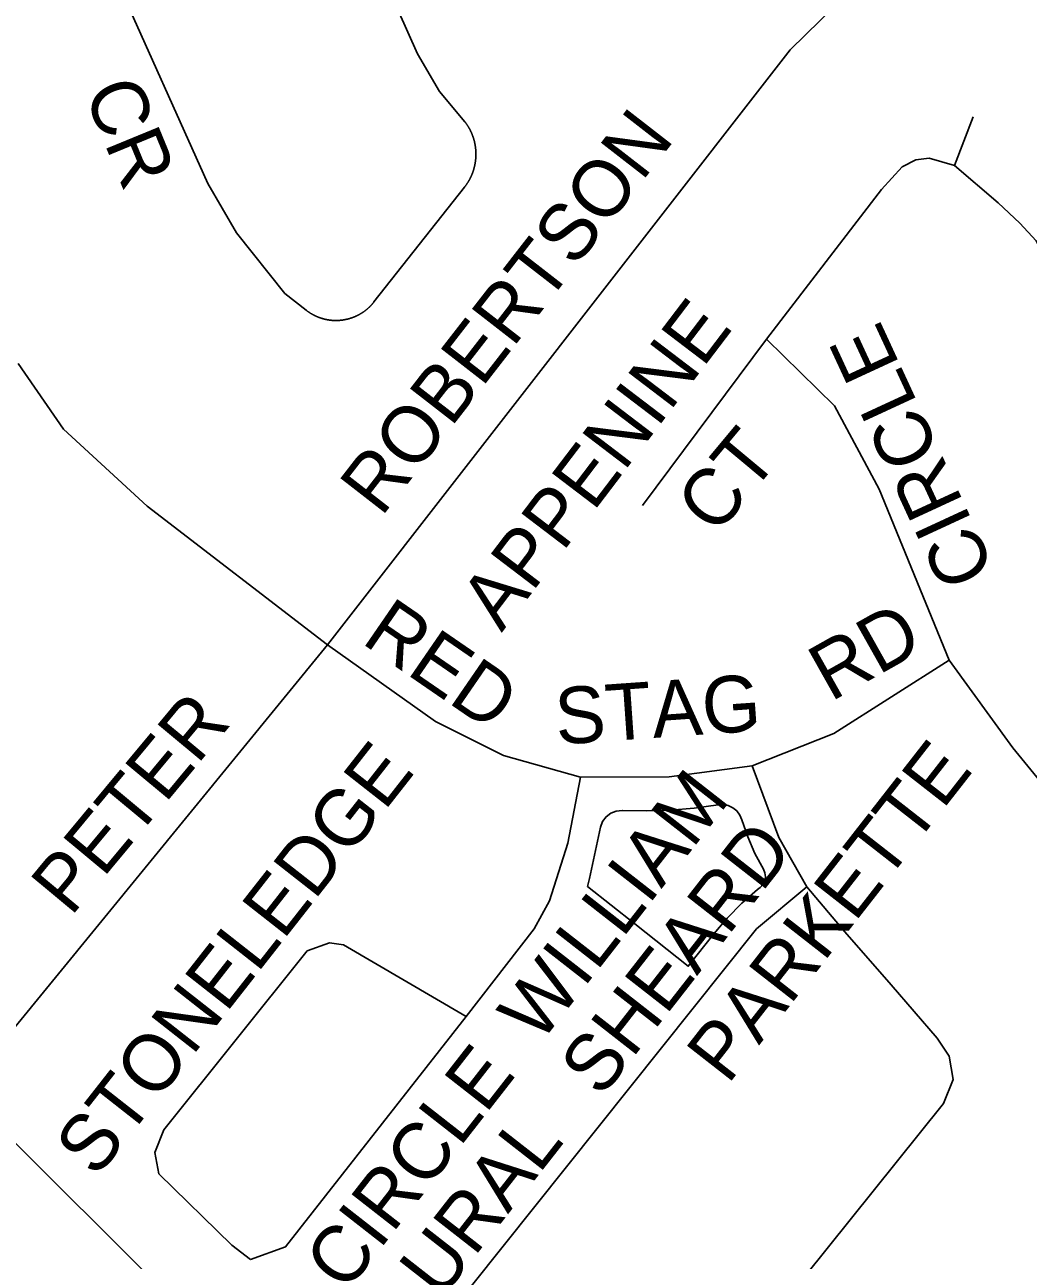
# Model space of a CAD drawing. Extents: x 586326 to 623965, y 4819854 to 4857850.
# Drawn here: x 601688.6 to 602043, y 4845569.1 to 4846005.5 of the extents above; entities that cross this region are included whole.
import ezdxf

# ---------------------------------------------------------------- set-up
doc = ezdxf.new("R2010")
doc.units = 0
for name, color, linetype in [('Major Rds and Hwys', 7, 'Continuous'), ('Minor Rd Lbls', 7, 'Continuous'), ('Minor Rds', 7, 'Continuous'), ('Park Lbls', 7, 'Continuous'), ('Park Outlines', 7, 'Continuous'), ('Proposed Secondary Rds', 7, 'Continuous'), ('Secondary Rds Lbls', 7, 'Continuous')]:
    doc.layers.add(name, color=color, linetype=linetype)

msp = doc.modelspace()

# ---------------------------------------------------------------- linework, layer by layer
at = {"layer": 'Major Rds and Hwys'}
msp.add_lwpolyline([(601918.88, 4845377.93), (601666.64, 4845629)], dxfattribs=at)
at = {"layer": 'Minor Rds'}
for points in [[(601721.34, 4846020.62), (601753.27, 4845949.42), (601763.31, 4845931.95), (601780.4, 4845910.57), (601787.97, 4845904.64), (601788.06, 4845904.57), (601788.15, 4845904.5), (601788.24, 4845904.43), (601788.34, 4845904.36), (601788.43, 4845904.3), (601788.52, 4845904.23), (601788.61, 4845904.16), (601788.7, 4845904.1), (601788.8, 4845904.03), (601788.89, 4845903.97), (601788.99, 4845903.91), (601789.08, 4845903.84), (601789.17, 4845903.78), (601789.27, 4845903.72), (601789.37, 4845903.66), (601789.46, 4845903.6), (601789.56, 4845903.54), (601789.66, 4845903.48), (601789.75, 4845903.42), (601789.85, 4845903.36), (601789.95, 4845903.31), (601790.05, 4845903.25), (601790.15, 4845903.19), (601790.24, 4845903.14), (601790.34, 4845903.08), (601790.44, 4845903.03), (601790.54, 4845902.98), (601790.65, 4845902.92), (601790.75, 4845902.87), (601790.85, 4845902.82), (601790.95, 4845902.77), (601791.05, 4845902.72), (601791.15, 4845902.67), (601791.26, 4845902.62), (601791.36, 4845902.57), (601791.46, 4845902.53), (601791.57, 4845902.48), (601791.67, 4845902.44), (601791.77, 4845902.39), (601791.88, 4845902.35), (601791.98, 4845902.3), (601792.09, 4845902.26), (601792.19, 4845902.22), (601792.3, 4845902.18), (601792.41, 4845902.13), (601792.51, 4845902.09), (601792.62, 4845902.06), (601792.72, 4845902.02), (601792.83, 4845901.98), (601792.94, 4845901.94), (601793.05, 4845901.9), (601793.15, 4845901.87), (601793.26, 4845901.83), (601793.37, 4845901.8), (601793.48, 4845901.77), (601793.59, 4845901.73), (601793.7, 4845901.7), (601793.81, 4845901.67), (601793.91, 4845901.64), (601794.02, 4845901.61), (601794.13, 4845901.58), (601794.24, 4845901.55), (601794.35, 4845901.52), (601794.46, 4845901.49), (601794.57, 4845901.47), (601794.68, 4845901.44), (601794.8, 4845901.42), (601794.91, 4845901.39), (601795.02, 4845901.37), (601795.13, 4845901.35), (601795.24, 4845901.32), (601795.35, 4845901.3), (601795.46, 4845901.28), (601795.57, 4845901.26), (601795.69, 4845901.24), (601795.8, 4845901.23), (601795.91, 4845901.21), (601796.02, 4845901.19), (601796.14, 4845901.18), (601796.25, 4845901.16), (601796.36, 4845901.15), (601796.47, 4845901.13), (601796.59, 4845901.12), (601796.7, 4845901.11), (601796.81, 4845901.1), (601796.93, 4845901.08), (601797.04, 4845901.07), (601797.15, 4845901.06), (601797.26, 4845901.06), (601797.38, 4845901.05), (601797.49, 4845901.04), (601797.6, 4845901.04), (601797.72, 4845901.03), (601797.83, 4845901.03), (601797.94, 4845901.02), (601798.06, 4845901.02), (601798.17, 4845901.02), (601798.29, 4845901.01), (601798.4, 4845901.01), (601798.51, 4845901.01), (601798.63, 4845901.01), (601798.74, 4845901.01), (601798.85, 4845901.02), (601798.97, 4845901.02), (601799.08, 4845901.02), (601799.19, 4845901.03), (601799.31, 4845901.03), (601799.42, 4845901.04), (601799.53, 4845901.04), (601799.65, 4845901.05), (601799.76, 4845901.06), (601799.87, 4845901.07), (601799.99, 4845901.08), (601800.1, 4845901.09), (601800.21, 4845901.1), (601800.33, 4845901.11), (601800.44, 4845901.12), (601800.55, 4845901.14), (601800.66, 4845901.15), (601800.78, 4845901.17), (601800.89, 4845901.18), (601801, 4845901.2), (601801.11, 4845901.21), (601801.23, 4845901.23), (601801.34, 4845901.25), (601801.45, 4845901.27), (601801.56, 4845901.29), (601801.67, 4845901.31), (601801.78, 4845901.33), (601801.9, 4845901.36), (601802.01, 4845901.38), (601802.12, 4845901.4), (601802.23, 4845901.43), (601802.34, 4845901.45), (601802.45, 4845901.48), (601802.56, 4845901.5), (601802.67, 4845901.53), (601802.78, 4845901.56), (601802.89, 4845901.59), (601803, 4845901.62), (601803.11, 4845901.65), (601803.22, 4845901.68), (601803.33, 4845901.71), (601803.44, 4845901.74), (601803.54, 4845901.78), (601803.65, 4845901.81), (601803.76, 4845901.85), (601803.87, 4845901.88), (601803.98, 4845901.92), (601804.08, 4845901.95), (601804.19, 4845901.99), (601804.3, 4845902.03), (601804.4, 4845902.07), (601804.51, 4845902.11), (601804.62, 4845902.15), (601804.72, 4845902.19), (601804.83, 4845902.23), (601804.93, 4845902.27), (601805.04, 4845902.32), (601805.14, 4845902.36), (601805.25, 4845902.41), (601805.35, 4845902.45), (601805.45, 4845902.5), (601805.56, 4845902.54), (601805.66, 4845902.59), (601805.76, 4845902.64), (601805.87, 4845902.69), (601805.97, 4845902.74), (601806.07, 4845902.79), (601806.17, 4845902.84), (601806.27, 4845902.89), (601806.37, 4845902.94), (601806.48, 4845902.99), (601806.58, 4845903.05), (601806.68, 4845903.1), (601806.77, 4845903.16), (601806.87, 4845903.21), (601806.97, 4845903.27), (601807.07, 4845903.33), (601807.17, 4845903.38), (601807.27, 4845903.44), (601807.36, 4845903.5), (601807.46, 4845903.56), (601807.56, 4845903.62), (601807.65, 4845903.68), (601807.75, 4845903.74), (601807.84, 4845903.8), (601807.94, 4845903.87), (601808.03, 4845903.93), (601808.13, 4845903.99), (601808.22, 4845904.06), (601808.31, 4845904.12), (601808.41, 4845904.19), (601808.5, 4845904.25), (601808.59, 4845904.32), (601808.68, 4845904.39), (601808.77, 4845904.46), (601808.86, 4845904.52), (601808.95, 4845904.59), (601809.04, 4845904.66), (601809.13, 4845904.73), (601809.22, 4845904.81), (601809.31, 4845904.88), (601809.39, 4845904.95), (601809.48, 4845905.02), (601809.57, 4845905.1), (601809.65, 4845905.17), (601809.74, 4845905.24), (601809.82, 4845905.32), (601809.91, 4845905.39), (601809.99, 4845905.47), (601810.08, 4845905.55), (601810.16, 4845905.63), (601810.24, 4845905.7), (601810.32, 4845905.78), (601810.41, 4845905.86), (601810.49, 4845905.94), (601810.57, 4845906.02), (601810.65, 4845906.1), (601810.73, 4845906.18), (601810.81, 4845906.26), (601810.88, 4845906.35), (601810.96, 4845906.43), (601811.04, 4845906.51), (601811.12, 4845906.6), (601811.19, 4845906.68), (601811.27, 4845906.76), (601811.34, 4845906.85), (601811.42, 4845906.94), (601811.49, 4845907.02), (601811.56, 4845907.11), (601811.64, 4845907.2), (601811.71, 4845907.28), (601811.78, 4845907.37), (601811.85, 4845907.46), (601811.92, 4845907.55), (601843.91, 4845948.13), (601843.99, 4845948.23), (601844.06, 4845948.32), (601844.13, 4845948.42), (601844.2, 4845948.51), (601844.28, 4845948.61), (601844.35, 4845948.7), (601844.42, 4845948.8), (601844.48, 4845948.9), (601844.55, 4845949), (601844.62, 4845949.09), (601844.69, 4845949.19), (601844.76, 4845949.29), (601844.82, 4845949.39), (601844.89, 4845949.49), (601844.95, 4845949.59), (601845.02, 4845949.69), (601845.08, 4845949.79), (601845.14, 4845949.89), (601845.2, 4845949.99), (601845.27, 4845950.09), (601845.33, 4845950.2), (601845.39, 4845950.3), (601845.45, 4845950.4), (601845.51, 4845950.51), (601845.56, 4845950.61), (601845.62, 4845950.71), (601845.68, 4845950.82), (601845.74, 4845950.92), (601845.79, 4845951.03), (601845.85, 4845951.13), (601845.9, 4845951.24), (601845.95, 4845951.35), (601846.01, 4845951.45), (601846.06, 4845951.56), (601846.11, 4845951.67), (601846.16, 4845951.78), (601846.21, 4845951.88), (601846.26, 4845951.99), (601846.31, 4845952.1), (601846.36, 4845952.21), (601846.41, 4845952.32), (601846.45, 4845952.43), (601846.5, 4845952.54), (601846.55, 4845952.65), (601846.59, 4845952.76), (601846.63, 4845952.87), (601846.68, 4845952.98), (601846.72, 4845953.09), (601846.76, 4845953.2), (601846.8, 4845953.32), (601846.84, 4845953.43), (601846.88, 4845953.54), (601846.92, 4845953.65), (601846.96, 4845953.76), (601847, 4845953.88), (601847.03, 4845953.99), (601847.07, 4845954.1), (601847.11, 4845954.22), (601847.14, 4845954.33), (601847.18, 4845954.45), (601847.21, 4845954.56), (601847.24, 4845954.68), (601847.27, 4845954.79), (601847.3, 4845954.91), (601847.33, 4845955.02), (601847.36, 4845955.14), (601847.39, 4845955.25), (601847.42, 4845955.37), (601847.45, 4845955.48), (601847.48, 4845955.6), (601847.5, 4845955.72), (601847.53, 4845955.83), (601847.55, 4845955.95), (601847.57, 4845956.07), (601847.6, 4845956.18), (601847.62, 4845956.3), (601847.64, 4845956.42), (601847.66, 4845956.53), (601847.68, 4845956.65), (601847.7, 4845956.77), (601847.72, 4845956.89), (601847.74, 4845957), (601847.75, 4845957.12), (601847.77, 4845957.24), (601847.79, 4845957.36), (601847.8, 4845957.48), (601847.82, 4845957.59), (601847.83, 4845957.71), (601847.84, 4845957.83), (601847.85, 4845957.95), (601847.86, 4845958.07), (601847.87, 4845958.19), (601847.88, 4845958.31), (601847.89, 4845958.43), (601847.9, 4845958.54), (601847.91, 4845958.66), (601847.91, 4845958.78), (601847.92, 4845958.9), (601847.92, 4845959.02), (601847.93, 4845959.14), (601847.93, 4845959.26), (601847.93, 4845959.38), (601847.94, 4845959.5), (601847.94, 4845959.62), (601847.94, 4845959.73), (601847.94, 4845959.85), (601847.94, 4845959.97), (601847.94, 4845960.09), (601847.93, 4845960.21), (601847.93, 4845960.33), (601847.93, 4845960.45), (601847.92, 4845960.57), (601847.91, 4845960.69), (601847.91, 4845960.81), (601847.9, 4845960.93), (601847.89, 4845961.04), (601847.88, 4845961.16), (601847.88, 4845961.28), (601847.87, 4845961.4), (601847.85, 4845961.52), (601847.84, 4845961.64), (601847.83, 4845961.76), (601847.82, 4845961.87), (601847.8, 4845961.99), (601847.79, 4845962.11), (601847.77, 4845962.23), (601847.76, 4845962.35), (601847.74, 4845962.47), (601847.72, 4845962.58), (601847.7, 4845962.7), (601847.68, 4845962.82), (601847.66, 4845962.94), (601847.64, 4845963.05), (601847.62, 4845963.17), (601847.6, 4845963.29), (601847.58, 4845963.4), (601847.55, 4845963.52), (601847.53, 4845963.64), (601847.5, 4845963.75), (601847.48, 4845963.87), (601847.45, 4845963.99), (601847.42, 4845964.1), (601847.4, 4845964.22), (601847.37, 4845964.33), (601847.34, 4845964.45), (601847.31, 4845964.56), (601847.28, 4845964.68), (601847.24, 4845964.79), (601847.21, 4845964.91), (601847.18, 4845965.02), (601847.15, 4845965.14), (601847.11, 4845965.25), (601847.08, 4845965.37), (601847.04, 4845965.48), (601847, 4845965.59), (601846.96, 4845965.71), (601846.93, 4845965.82), (601846.89, 4845965.93), (601846.85, 4845966.04), (601846.81, 4845966.15), (601846.77, 4845966.27), (601846.72, 4845966.38), (601846.68, 4845966.49), (601846.64, 4845966.6), (601846.6, 4845966.71), (601846.55, 4845966.82), (601846.51, 4845966.93), (601846.46, 4845967.04), (601846.41, 4845967.15), (601846.36, 4845967.26), (601846.32, 4845967.37), (601846.27, 4845967.48), (601846.22, 4845967.59), (601846.17, 4845967.69), (601846.12, 4845967.8), (601846.07, 4845967.91), (601846.01, 4845968.02), (601845.96, 4845968.12), (601845.91, 4845968.23), (601845.85, 4845968.34), (601845.8, 4845968.44), (601845.74, 4845968.55), (601845.69, 4845968.65), (601845.63, 4845968.76), (601845.57, 4845968.86), (601845.51, 4845968.96), (601845.45, 4845969.07), (601845.39, 4845969.17), (601845.33, 4845969.27), (601845.27, 4845969.38), (601845.21, 4845969.48), (601845.15, 4845969.58), (601845.09, 4845969.68), (601845.02, 4845969.78), (601844.96, 4845969.88), (601844.89, 4845969.98), (601844.83, 4845970.08), (601844.76, 4845970.18), (601844.7, 4845970.28), (601844.63, 4845970.38), (601844.56, 4845970.48), (601844.49, 4845970.57), (601844.42, 4845970.67), (601844.35, 4845970.77), (601844.28, 4845970.86), (601844.21, 4845970.96), (601844.14, 4845971.05), (601844.07, 4845971.15), (601835.05, 4845981.83), (601827.24, 4845995.24), (601764.92, 4846135.09)], [(602023.56, 4845972.97), (602016.96, 4845955.79)], [(602016.96, 4845955.79), (602008.04, 4845958.34), (602003.32, 4845957.76), (601998.46, 4845955.25), (601991.21, 4845947.27), (601950.51, 4845894.41)], [(602060.24, 4845901.24), (602045.81, 4845929.11), (602040.05, 4845935.37), (602032.37, 4845942.56), (602016.96, 4845955.79)], [(602015.04, 4845781.03), (602037.61, 4845750.07), (602063.59, 4845718.35), (602073.31, 4845709.08), (602082.97, 4845706.45), (602091.74, 4845710.25), (602130.48, 4845758.49), (602132.71, 4845767.6), (602127.88, 4845777.09), (602119.7, 4845785.3), (602097.41, 4845816.05), (602088.93, 4845829.57), (602060.24, 4845901.24)], [(601950.51, 4845894.41), (601906.75, 4845835.67)], [(601950.51, 4845894.41), (601974.6, 4845870.83), (601990.32, 4845841.42), (602015.04, 4845781.03)], [(601795.49, 4845786.5), (601731.83, 4845835.41), (601702.31, 4845862.6), (601686.22, 4845885.84)], [(601795.49, 4845786.5), (601833.68, 4845759.41), (601857.67, 4845747.41), (601884.88, 4845739.8)], [(601945.5, 4845743.78), (601974.31, 4845755.21), (602015.04, 4845781.03)], [(601884.88, 4845739.8), (601916.19, 4845739.81), (601945.5, 4845743.78)], [(601945.5, 4845743.78), (601954.94, 4845718.45), (601964.87, 4845701.07)], [(601884.88, 4845739.8), (601880.43, 4845716.46), (601873.97, 4845696.1), (601868.51, 4845686.16), (601844.5, 4845655.25)], [(601876.69, 4845465.35), (601869.37, 4845467.7), (601822.56, 4845514.22), (601821.1, 4845522.7), (601824.02, 4845532.07), (601946.99, 4845686.16), (601964.87, 4845701.07)], [(601964.87, 4845701.07), (601978.28, 4845685.17), (601994.55, 4845666.37), (602010.83, 4845647.57), (602015.08, 4845641.2), (602016.55, 4845633.01), (602013.04, 4845624.52), (601890.73, 4845472.08), (601886.05, 4845466.82), (601876.69, 4845465.35)], [(601768.32, 4845569.44), (601761.7, 4845574.49), (601735.95, 4845599.65), (601734.49, 4845607.26), (601737.71, 4845615.16), (601788.33, 4845678.36), (601796.23, 4845681.29), (601801.16, 4845680.52), (601844.5, 4845655.25)], [(601844.5, 4845655.25), (601780.72, 4845573.91), (601768.32, 4845569.44)]]:
    msp.add_lwpolyline(points, dxfattribs=at)
at = {"layer": 'Park Outlines'}
msp.add_lwpolyline([(601933.46, 4845730.01), (601925.06, 4845728.83), (601916.61, 4845728.09), (601908.12, 4845727.82), (601899.64, 4845727.99), (601899.59, 4845728), (601897.51, 4845727.79), (601895.57, 4845727.02), (601893.91, 4845725.74), (601892.68, 4845724.06), (601891.95, 4845722.1), (601888.01, 4845704.01), (601887.32, 4845701.16), (601904.05, 4845687.92), (601922.9, 4845673), (601931.92, 4845684.4), (601936.7, 4845690), (601941.89, 4845695.24), (601947.44, 4845700.08), (601948.32, 4845700.79), (601949.28, 4845701.83), (601949.92, 4845703.1), (601950.17, 4845704.5), (601950.02, 4845705.91), (601949.47, 4845707.22), (601946.46, 4845712.83), (601943.94, 4845718.67), (601941.91, 4845724.7), (601941.2, 4845726.37), (601940.11, 4845727.82), (601938.7, 4845728.97), (601937.06, 4845729.74), (601935.28, 4845730.1)], close=True, dxfattribs=at)
at = {"layer": 'Proposed Secondary Rds'}
for points in [[(601795.49, 4845786.5), (601958.91, 4845996.6), (601985.73, 4846022.93), (602010.03, 4846037.73), (602057.43, 4846059.92)], [(601666.64, 4845629), (601795.49, 4845786.5)]]:
    msp.add_lwpolyline(points, dxfattribs=at)

# ---------------------------------------------------------------- texts
at = {"layer": 'Minor Rd Lbls'}
for s, rotation, p in [('CR', 292.3439, (601709.24, 4845981.64)), ('APPENINE', 52.7203, (601857, 4845790.65)), ('CIRCLE', 114.8177, (602031.5, 4845812.5)), ('CT', 50.1935, (601932.74, 4845824.64)), ('RED', 325.4897, (601807.02, 4845787.38)), ('RD', 29.3504, (601973.23, 4845766.19)), ('STAG', 3.9935, (601876.54, 4845751.2)), ('STONELEDGE', 51.8777, (601713.82, 4845597.8)), ('CIRCLE', 52, (601801.97, 4845557.34)), ('URAL', 51.9964, (601835.45, 4845554.87))]:
    msp.add_text(s, height=19.992, rotation=rotation, dxfattribs=at).set_placement(p)
at = {"layer": 'Park Lbls'}
for s, p in [('PARKETTE', (601936.91, 4845630.86)), ('WILLIAM ', (601870.42, 4845645.15)), ('SHEARD', (601892.14, 4845626.11))]:
    msp.add_text(s, height=19.992, rotation=52, dxfattribs=at).set_placement(p)
at = {"layer": 'Secondary Rds Lbls'}
for s, rotation, p in [('ROBERTSON', 52.1636, (601814.51, 4845831.31)), ('PETER', 50.2591, (601704.86, 4845690.21))]:
    msp.add_text(s, height=19.992, rotation=rotation, dxfattribs=at).set_placement(p)

doc.saveas('drawing.dxf')
